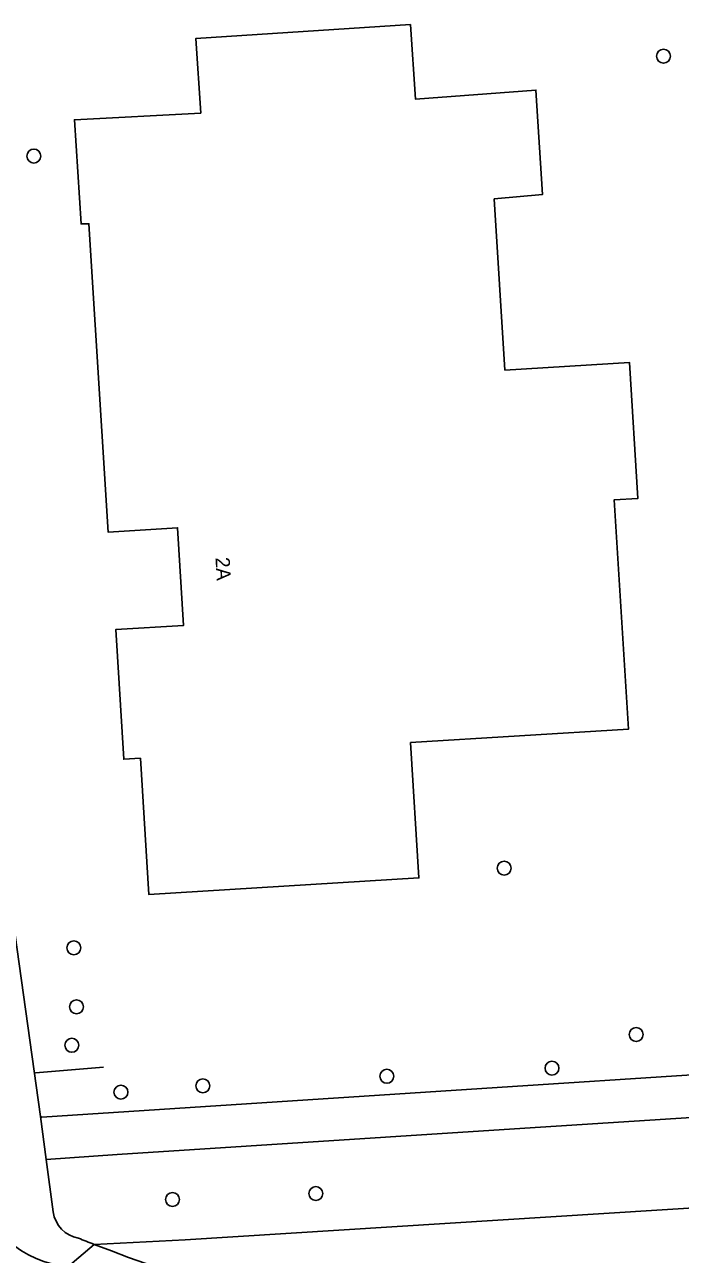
# Model space of a CAD drawing. Extents: x 159680 to 160786, y 387323 to 388340.
# Drawn here: x 160425.1 to 160471.2, y 388039.3 to 388125.7 of the extents above; entities that cross this region are included whole.
import ezdxf

# ---------------------------------------------------------------- set-up
doc = ezdxf.new("R2010")
doc.units = 0
for name, color, linetype in [('IMGEO_Boom', 7, 'Continuous'), ('IMGEO_Erf', 7, 'Continuous'), ('IMGEO_Groenvoorziening', 7, 'Continuous'), ('IMGEO_Hek', 7, 'Continuous'), ('IMGEO_Pand', 7, 'Continuous'), ('IMGEO_Pand_nummerreeks', 7, 'Continuous'), ('IMGEO_Rijbaan_lokaal_open', 7, 'Continuous'), ('IMGEO_Voetpad_open', 7, 'Continuous')]:
    doc.layers.add(name, color=color, linetype=linetype)

msp = doc.modelspace()

# ---------------------------------------------------------------- linework, layer by layer
at = {"layer": 'IMGEO_Boom'}
for centre in [(160469.969, 388123.459), (160425.718, 388116.443), (160458.776, 388066.401), (160428.533, 388060.803), (160428.718, 388056.657), (160468.051, 388054.701), (160428.382, 388053.95), (160450.527, 388051.772), (160462.129, 388052.338), (160437.589, 388051.098), (160431.838, 388050.659), (160435.46, 388043.113), (160445.54, 388043.526)]:
    msp.add_circle(centre, 0.489, dxfattribs=at)
at = {"layer": 'IMGEO_Erf'}
msp.add_lwpolyline([(160452.783, 388065.712), (160433.8, 388064.538), (160433.208, 388074.118), (160432.04, 388074.046), (160431.476, 388083.167), (160436.246, 388083.462), (160435.822, 388090.321), (160430.931, 388090.018), (160429.59, 388111.692), (160429.04, 388111.68), (160428.567, 388118.997), (160437.442, 388119.46), (160437.103, 388124.709), (160452.185, 388125.683), (160452.529, 388120.449), (160460.996, 388121.078), (160461.473, 388113.748), (160458.078, 388113.43), (160458.822, 388101.402), (160467.577, 388101.944), (160468.168, 388092.386), (160466.51, 388092.284), (160467.507, 388076.164), (160452.195, 388075.217)], close=True, dxfattribs=at)
msp.add_lwpolyline([(160422.593, 388074.262), (160423.802, 388066.044), (160426.185, 388048.947), (160426.289, 388048.905), (160459.363, 388051.054), (160483.853, 388052.645), (160482.175, 388078.594)], dxfattribs=at)
at = {"layer": 'IMGEO_Groenvoorziening'}
for points in [[(160483.99, 388049.658), (160459.491, 388048.081), (160431.581, 388046.284), (160426.586, 388045.929), (160427.077, 388042.241)], [(160429.958, 388039.954), (160436.351, 388040.274), (160484.392, 388043.298), (160483.99, 388049.658)], [(160484.392, 388043.298), (160436.351, 388040.274), (160429.958, 388039.954)]]:
    msp.add_lwpolyline(points, dxfattribs=at)
for centre, radius, start, end in [((160429.232, 388042.53), 2.174, 187.63401, 259.80306), ((160487.815, 388189.017), 159.898, 248.35918, 248.78684), ((160476.776, 388161.065), 129.845, 248.86507, 267.1012)]:
    msp.add_arc(centre, radius, start, end, dxfattribs=at)
at = {"layer": 'IMGEO_Hek'}
msp.add_lwpolyline([(160425.843, 388052.014), (160430.612, 388052.405)], dxfattribs=at)
at = {"layer": 'IMGEO_Pand'}
msp.add_lwpolyline([(160430.931, 388090.018), (160435.822, 388090.321), (160436.246, 388083.462), (160431.476, 388083.167), (160432.04, 388074.046), (160433.208, 388074.118), (160433.8, 388064.538), (160452.783, 388065.712), (160452.195, 388075.217), (160467.507, 388076.164), (160466.51, 388092.284), (160468.168, 388092.386), (160467.577, 388101.944), (160458.822, 388101.402), (160458.078, 388113.43), (160461.473, 388113.748), (160460.996, 388121.078), (160452.529, 388120.449), (160452.185, 388125.683), (160437.103, 388124.709), (160437.442, 388119.46), (160428.567, 388118.997), (160429.04, 388111.68), (160429.59, 388111.692)], close=True, dxfattribs=at)
at = {"layer": 'IMGEO_Rijbaan_lokaal_open'}
msp.add_arc((160428.752, 388045.697), 7.314, 183.48877, 256.07153, dxfattribs=at)
at = {"layer": 'IMGEO_Voetpad_open'}
for points in [[(160427.077, 388042.241), (160426.586, 388045.929), (160426.185, 388048.947), (160423.802, 388066.044), (160422.593, 388074.262)], [(160426.991, 388038.598), (160428.095, 388038.387), (160429.958, 388039.954)], [(160429.958, 388039.954), (160428.095, 388038.387), (160431.222, 388037.594), (160448.28, 388033.485), (160461.287, 388030.332), (160466.451, 388029.45)]]:
    msp.add_lwpolyline(points, dxfattribs=at)
msp.add_lwpolyline([(160545.992, 388051.311), (160545.712, 388056.621), (160500, 388053.63), (160486.878, 388052.772), (160483.853, 388052.645), (160459.363, 388051.054), (160426.289, 388048.905), (160426.185, 388048.947), (160426.586, 388045.929), (160431.581, 388046.284), (160459.491, 388048.081), (160483.99, 388049.658), (160484.392, 388043.298), (160485.083, 388032.376), (160490.235, 388031.988), (160489.234, 388047.388), (160489.196, 388047.978), (160514.273, 388049.453), (160515.657, 388049.534), (160515.864, 388049.546), (160517.515, 388049.642), (160517.536, 388049.643), (160518.759, 388049.714), (160527.929, 388050.256)], close=True, dxfattribs=at)
for centre, radius, start, end in [((160428.752, 388045.697), 7.314, 183.48877, 256.07153), ((160429.232, 388042.53), 2.174, 187.63401, 259.80306), ((160487.815, 388189.017), 159.898, 248.35918, 248.78684), ((160476.776, 388161.065), 129.845, 248.86507, 267.1012)]:
    msp.add_arc(centre, radius, start, end, dxfattribs=at)

# ---------------------------------------------------------------- texts
at = {"layer": 'IMGEO_Pand_nummerreeks'}
msp.add_text('2A', height=1, rotation=273.53733, dxfattribs=at).set_placement((160438.477, 388088.22))

doc.saveas('drawing.dxf')
